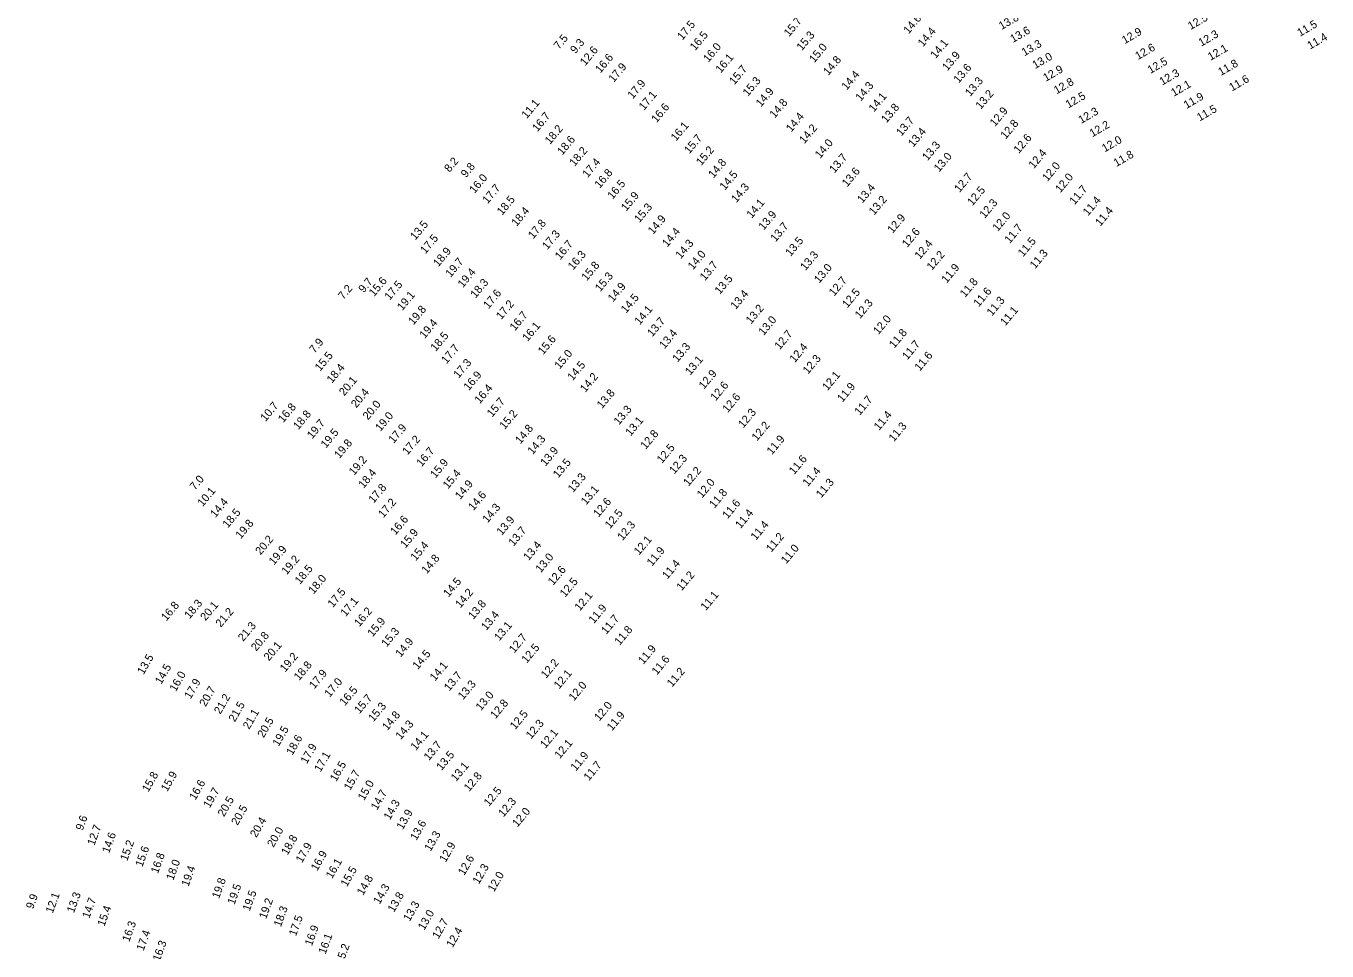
# Model space of a CAD drawing. Extents: x 1023796 to 1112670, y 656573 to 837340.
# Drawn here: x 1029951 to 1030764, y 777108 to 777686 of the extents above; entities that cross this region are included whole.
import ezdxf

# ---------------------------------------------------------------- set-up
doc = ezdxf.new("R2010")
doc.units = 0
doc.layers.add('V-TOPO-SOUN', color=7, linetype='Continuous')

msp = doc.modelspace()

# ---------------------------------------------------------------- texts
at = {"layer": 'V-TOPO-SOUN'}
for s, rotation, p in [('14.6 ', 50, (1030502.27, 777680.31)), ('13.8 ', 30, (1030560.36, 777683.12)), ('12.5 ', 30, (1030678.48, 777683.09)), ('17.5 ', 50, (1030360.96, 777676.44)), ('15.7 ', 50, (1030427.58, 777678.6)), ('13.6 ', 30, (1030567.5, 777675.02)), ('11.5 ', 30, (1030746.79, 777678.87)), ('7.5', 50, (1030283.87, 777670.7)), ('9.3', 50, (1030294.11, 777668.06)), ('16.5 ', 50, (1030368.94, 777669.89)), ('15.3 ', 50, (1030435.59, 777669.87)), ('14.4 ', 50, (1030511.28, 777672.25)), ('14.1 ', 50, (1030519.12, 777664.91)), ('13.3 ', 30, (1030574.62, 777666.67)), ('12.9 ', 30, (1030637.26, 777674.22)), ('12.3 ', 30, (1030685.1, 777672.67)), ('11.4 ', 30, (1030753.1, 777670.87)), ('12.6 ', 50, (1030300.24, 777660.47)), ('16.0 ', 50, (1030377.17, 777662.58)), ('15.0 ', 50, (1030443.35, 777662.28)), ('13.9 ', 50, (1030526.5, 777657.26)), ('13.0 ', 30, (1030581.34, 777658.69)), ('12.6 ', 30, (1030645.56, 777664.32)), ('12.1 ', 30, (1030690.92, 777663.89)), ('16.6 ', 50, (1030309.74, 777655.84)), ('17.9 ', 50, (1030318.05, 777650.03)), ('16.1 ', 50, (1030384.91, 777655.88)), ('15.7 ', 50, (1030393.43, 777648.56)), ('14.8 ', 50, (1030452.15, 777654.45)), ('13.6 ', 50, (1030533.57, 777649.55)), ('12.9 ', 30, (1030588.02, 777650.76)), ('12.5 ', 30, (1030653.3, 777655.66)), ('11.8 ', 30, (1030697.37, 777654.37)), ('15.3 ', 50, (1030401.89, 777641.34)), ('14.4 ', 50, (1030463.61, 777645.22)), ('13.3 ', 50, (1030540.79, 777641.27)), ('12.8 ', 30, (1030594.72, 777642.89)), ('12.3 ', 30, (1030660.71, 777648.4)), ('11.6 ', 30, (1030704.28, 777644.68)), ('17.9 ', 50, (1030329.96, 777639.72)), ('17.1 ', 50, (1030336.97, 777632.6)), ('14.9 ', 50, (1030410.03, 777634.7)), ('14.3 ', 50, (1030472.37, 777638.3)), ('13.2 ', 50, (1030547.37, 777633.21)), ('12.5 ', 30, (1030602.1, 777634.09)), ('12.1 ', 30, (1030667.97, 777641.39)), ('11.1 ', 50, (1030263.72, 777627.39)), ('16.6 ', 50, (1030344.81, 777624.87)), ('14.8 ', 50, (1030418.65, 777627.69)), ('14.1 ', 50, (1030480.59, 777631.54)), ('13.8 ', 50, (1030488.47, 777624.7)), ('11.9 ', 30, (1030675.88, 777633.73)), ('11.5 ', 30, (1030684.11, 777625.94)), ('16.7 ', 50, (1030270.4, 777619.23)), ('14.4 ', 50, (1030428.94, 777619.02)), ('13.7 ', 50, (1030497.75, 777616.45)), ('12.9 ', 50, (1030556.28, 777622.47)), ('12.3 ', 30, (1030610.08, 777624.41)), ('18.2 ', 50, (1030278.28, 777611.32)), ('16.1 ', 50, (1030356.96, 777613.33)), ('14.2 ', 50, (1030437.18, 777611.76)), ('13.4 ', 50, (1030505.19, 777609.58)), ('12.8 ', 50, (1030562.93, 777614.63)), ('12.2 ', 30, (1030617.06, 777616.05)), ('18.6 ', 50, (1030285.95, 777604.59)), ('15.7 ', 50, (1030365.29, 777605.41)), ('14.0 ', 50, (1030447.01, 777602.51)), ('13.3 ', 50, (1030514.09, 777601.11)), ('12.6 ', 50, (1030571.15, 777605.65)), ('12.0 ', 30, (1030624.77, 777606.61)), ('18.2 ', 50, (1030293.61, 777597.59)), ('15.2 ', 50, (1030372.72, 777598.05)), ('13.7 ', 50, (1030455.98, 777593.38)), ('13.0 ', 50, (1030521.33, 777594.07)), ('12.4 ', 50, (1030580.51, 777596.13)), ('11.8 ', 30, (1030632.09, 777597.48)), ('8.2', 50, (1030215.46, 777593.91)), ('9.8', 50, (1030225.81, 777590.54)), ('17.4 ', 50, (1030301.73, 777590.5)), ('16.8 ', 50, (1030309.35, 777583.86)), ('14.8 ', 50, (1030380.4, 777590.22)), ('14.5 ', 50, (1030387.48, 777582.68)), ('13.6 ', 50, (1030463.9, 777584.75)), ('12.0 ', 50, (1030589.01, 777588.15)), ('16.0 ', 50, (1030231.11, 777580.67)), ('16.5 ', 50, (1030317.35, 777576.99)), ('14.3 ', 50, (1030394.66, 777574.89)), ('12.7 ', 50, (1030534.09, 777581.29)), ('12.0 ', 50, (1030597.11, 777581.12)), ('17.7 ', 50, (1030239.28, 777574.21)), ('18.5 ', 50, (1030248.36, 777567.04)), ('15.9 ', 50, (1030325.87, 777569.56)), ('13.4 ', 50, (1030473.41, 777574.56)), ('13.2 ', 50, (1030480.71, 777567.09)), ('12.5 ', 50, (1030542.14, 777572.94)), ('11.7 ', 50, (1030605.99, 777573.58)), ('11.4 ', 50, (1030614.39, 777566.66)), ('18.4 ', 50, (1030257.38, 777560.04)), ('15.3 ', 50, (1030334.12, 777562.38)), ('14.1 ', 50, (1030404.29, 777565.1)), ('12.3 ', 50, (1030549.82, 777565.07)), ('11.4 ', 50, (1030622.07, 777560.17)), ('13.5 ', 50, (1030194.13, 777551.51)), ('17.8 ', 50, (1030267.77, 777552.28)), ('14.9 ', 50, (1030342.64, 777555.02)), ('13.9 ', 50, (1030411.76, 777557.68)), ('13.7 ', 50, (1030419.21, 777550.4)), ('12.9 ', 50, (1030492.27, 777555.69)), ('12.0 ', 50, (1030557.96, 777556.91)), ('17.5 ', 50, (1030200.42, 777542.9)), ('17.3 ', 50, (1030276.54, 777545.54)), ('14.4 ', 50, (1030351.53, 777547.14)), ('12.6 ', 50, (1030501.41, 777546.94)), ('11.7 ', 50, (1030565.47, 777549.38)), ('18.9 ', 50, (1030208.47, 777534.79)), ('16.7 ', 50, (1030284.61, 777539.2)), ('14.3 ', 50, (1030359.94, 777539.75)), ('13.5 ', 50, (1030428.55, 777541.35)), ('12.4 ', 50, (1030509.3, 777539.52)), ('11.5 ', 50, (1030573.81, 777541.07)), ('19.7 ', 50, (1030216.19, 777528.23)), ('16.3 ', 50, (1030292.69, 777532.78)), ('14.0 ', 50, (1030367.58, 777532.91)), ('13.7 ', 50, (1030375.09, 777526.15)), ('13.3 ', 50, (1030437.88, 777532.49)), ('12.2 ', 50, (1030516.82, 777532.63)), ('11.3 ', 50, (1030581.26, 777533.54)), ('19.4 ', 50, (1030223.84, 777521.77)), ('15.8 ', 50, (1030301.18, 777526.01)), ('15.3 ', 50, (1030309.64, 777519.27)), ('13.0 ', 50, (1030446.45, 777524.56)), ('11.9 ', 50, (1030526.04, 777524.59)), ('7.2', 50, (1030149.18, 777514.34)), ('9.7', 50, (1030161.85, 777518.56)), ('15.6 ', 50, (1030168.37, 777516.23)), ('17.5 ', 50, (1030178.1, 777513.94)), ('18.3 ', 50, (1030231.76, 777515.25)), ('14.9 ', 50, (1030317.6, 777512.84)), ('13.5 ', 50, (1030384.37, 777517.61)), ('12.7 ', 50, (1030455.76, 777516.48)), ('11.8 ', 50, (1030537.56, 777515.68)), ('11.6 ', 50, (1030546.07, 777509.75)), ('19.1 ', 50, (1030185.93, 777507.44)), ('17.6 ', 50, (1030239.82, 777508.56)), ('17.2 ', 50, (1030247.78, 777501.84)), ('14.5 ', 50, (1030325.8, 777505.84)), ('13.4 ', 50, (1030394.24, 777508.14)), ('12.5 ', 50, (1030463.99, 777509.12)), ('12.3 ', 50, (1030471.92, 777502.42)), ('11.3 ', 50, (1030554.31, 777504.08)), ('19.8 ', 50, (1030192.92, 777498.45)), ('16.7 ', 50, (1030256.33, 777494.81)), ('14.1 ', 50, (1030334.31, 777498.52)), ('13.2 ', 50, (1030403.82, 777499.08)), ('11.1 ', 50, (1030562.73, 777497.96)), ('19.4 ', 50, (1030199.96, 777489.97)), ('16.1 ', 50, (1030264.23, 777488.19)), ('13.7 ', 50, (1030342.18, 777491.09)), ('13.0 ', 50, (1030411.72, 777491.91)), ('12.0 ', 50, (1030483.39, 777492.46)), ('7.9', 50, (1030131.17, 777480.83)), ('18.5 ', 50, (1030206.87, 777481.98)), ('15.6 ', 50, (1030273.99, 777479.87)), ('13.4 ', 50, (1030349.76, 777483.54)), ('12.7 ', 50, (1030421.76, 777483.03)), ('11.8 ', 50, (1030493.3, 777483.9)), ('15.5 ', 50, (1030134.6, 777469.56)), ('17.7 ', 50, (1030213.58, 777474.19)), ('15.0 ', 50, (1030284.25, 777470.87)), ('13.3 ', 50, (1030357.94, 777475.21)), ('12.4 ', 50, (1030431.18, 777474.91)), ('11.7 ', 50, (1030501.47, 777476.67)), ('11.6 ', 50, (1030509.25, 777469.66)), ('18.4 ', 50, (1030141.99, 777462.07)), ('17.3 ', 50, (1030221.15, 777465.17)), ('14.5 ', 50, (1030292.36, 777463.67)), ('13.1 ', 50, (1030365.85, 777467.1)), ('12.3 ', 50, (1030439.44, 777467.74)), ('20.1 ', 50, (1030149.73, 777454.19)), ('16.9 ', 50, (1030227.53, 777457.46)), ('14.2 ', 50, (1030300.28, 777456.36)), ('12.9 ', 50, (1030374.42, 777458.33)), ('12.1 ', 50, (1030451.58, 777457.42)), ('20.4 ', 50, (1030157.22, 777446.64)), ('16.4 ', 50, (1030234.38, 777449.26)), ('13.8 ', 50, (1030310.77, 777446.19)), ('12.6 ', 50, (1030381.72, 777451)), ('11.9 ', 50, (1030460.94, 777450.21)), ('10.7 ', 50, (1030100.56, 777438.15)), ('16.8 ', 50, (1030111.58, 777437.43)), ('20.0 ', 50, (1030164.54, 777439.16)), ('15.7 ', 50, (1030242.1, 777440.87)), ('12.6 ', 50, (1030389.22, 777443.68)), ('11.7 ', 50, (1030471.75, 777442.03)), ('18.8 ', 50, (1030121, 777433.01)), ('19.0 ', 50, (1030172.34, 777431.97)), ('15.2 ', 50, (1030249.92, 777433.22)), ('13.3 ', 50, (1030321.29, 777435.99)), ('13.1 ', 50, (1030328.6, 777429.03)), ('12.3 ', 50, (1030399, 777434.1)), ('11.4 ', 50, (1030483.82, 777432.63)), ('19.7 ', 50, (1030129.69, 777427.31)), ('19.5 ', 50, (1030138.26, 777421.53)), ('17.9 ', 50, (1030180.61, 777424.5)), ('14.8 ', 50, (1030259.74, 777424.12)), ('12.8 ', 50, (1030338.03, 777420.76)), ('12.2 ', 50, (1030407.5, 777425.96)), ('11.3 ', 50, (1030493.09, 777425.52)), ('19.8 ', 50, (1030146.68, 777414.98)), ('17.2 ', 50, (1030189.25, 777417.25)), ('14.3 ', 50, (1030267.44, 777417.5)), ('12.5 ', 50, (1030348.2, 777412)), ('11.9 ', 50, (1030416.88, 777417.39)), ('19.2 ', 50, (1030155.88, 777404.46)), ('16.7 ', 50, (1030198.07, 777409.89)), ('13.9 ', 50, (1030275.46, 777410.23)), ('12.3 ', 50, (1030355.92, 777405.35)), ('11.6 ', 50, (1030430.79, 777404.97)), ('18.4 ', 50, (1030161.8, 777396.36)), ('15.9 ', 50, (1030206.67, 777402.71)), ('15.4 ', 50, (1030214.52, 777396.02)), ('13.5 ', 50, (1030283.36, 777402.84)), ('12.2 ', 50, (1030364.78, 777397.69)), ('11.4 ', 50, (1030439.33, 777397.49)), ('7.0', 50, (1030056.5, 777395.19)), ('14.9 ', 50, (1030222.15, 777389.41)), ('13.3 ', 50, (1030292.66, 777393.79)), ('12.0 ', 50, (1030373.25, 777390.31)), ('11.3 ', 50, (1030447.67, 777390.39)), ('10.1 ', 50, (1030061.28, 777384.97)), ('17.8 ', 50, (1030168.08, 777387.1)), ('14.6 ', 50, (1030230.44, 777382.46)), ('13.1 ', 50, (1030300.83, 777385.98)), ('11.8 ', 50, (1030380.99, 777383.96)), ('14.4 ', 50, (1030069.18, 777378.1)), ('18.5 ', 50, (1030076.97, 777371.57)), ('17.2 ', 50, (1030174.17, 777377.94)), ('14.3 ', 50, (1030239.26, 777374.78)), ('12.6 ', 50, (1030308.51, 777378.29)), ('11.6 ', 50, (1030389.18, 777377.36)), ('19.8 ', 50, (1030085.05, 777364.79)), ('16.6 ', 50, (1030181.71, 777367.21)), ('13.9 ', 50, (1030248.12, 777366.97)), ('12.5 ', 50, (1030315.74, 777371.14)), ('12.3 ', 50, (1030323.58, 777363.79)), ('11.4 ', 50, (1030397.26, 777371.22)), ('11.4 ', 50, (1030406.86, 777363.91)), ('15.9 ', 50, (1030187.93, 777359.01)), ('13.7 ', 50, (1030255.52, 777360.24)), ('11.2 ', 50, (1030416.47, 777356.46)), ('20.2 ', 50, (1030097.41, 777354.8)), ('19.9 ', 50, (1030105.78, 777348.47)), ('15.4 ', 50, (1030194.38, 777351.04)), ('13.4 ', 50, (1030264.84, 777351.21)), ('12.1 ', 50, (1030333.86, 777354.68)), ('11.9 ', 50, (1030341.92, 777347.71)), ('11.0 ', 50, (1030425.8, 777349.18)), ('19.2 ', 50, (1030113.78, 777342.37)), ('14.8 ', 50, (1030201.25, 777342.94)), ('13.0 ', 50, (1030272.47, 777343.67)), ('11.4 ', 50, (1030351.56, 777339.61)), ('18.5 ', 50, (1030122.07, 777336.41)), ('12.6 ', 50, (1030280.19, 777335.76)), ('11.2 ', 50, (1030360.54, 777332.42)), ('18.0 ', 50, (1030130.54, 777330.3)), ('14.5 ', 50, (1030214.84, 777328.38)), ('12.5 ', 50, (1030287.67, 777328.35)), ('18.3 ', 50, (1030053.07, 777314.83)), ('17.5 ', 50, (1030142.59, 777321.91)), ('17.1 ', 50, (1030150.58, 777316.24)), ('14.2 ', 50, (1030222.29, 777321.6)), ('12.1 ', 50, (1030296.88, 777319.76)), ('11.1 ', 50, (1030375.61, 777320.02)), ('16.8 ', 50, (1030038.57, 777313.49)), ('20.1 ', 50, (1030063.04, 777313.61)), ('21.2 ', 50, (1030072.59, 777309.57)), ('16.2 ', 50, (1030159.15, 777309.9)), ('13.8 ', 50, (1030230.35, 777314.45)), ('13.4 ', 50, (1030238.48, 777307.58)), ('11.9 ', 50, (1030305.64, 777311.84)), ('21.3 ', 50, (1030086.58, 777300.75)), ('15.9 ', 50, (1030167.41, 777303.57)), ('13.1 ', 50, (1030246.55, 777301.04)), ('11.7 ', 50, (1030313.45, 777305.15)), ('20.8 ', 50, (1030094.73, 777294.62)), ('15.3 ', 50, (1030176.15, 777297.19)), ('14.9 ', 50, (1030184.9, 777290.86)), ('12.7 ', 50, (1030255.88, 777293.43)), ('11.8 ', 50, (1030321.75, 777298.3)), ('20.1 ', 50, (1030102.7, 777288.57)), ('14.5 ', 50, (1030195.68, 777283.21)), ('12.5 ', 50, (1030263.71, 777287.11)), ('11.9 ', 50, (1030336.55, 777286.38)), ('13.5 ', 60, (1030024.32, 777280)), ('14.5 ', 60, (1030035.39, 777273.9)), ('19.2 ', 50, (1030112.79, 777281.56)), ('18.8 ', 50, (1030121.51, 777276.25)), ('14.1 ', 50, (1030206.37, 777275.95)), ('12.2 ', 50, (1030275.77, 777277.6)), ('11.6 ', 50, (1030345.03, 777279.76)), ('16.0 ', 60, (1030044.43, 777269.34)), ('17.9 ', 50, (1030130.97, 777271.05)), ('13.7 ', 50, (1030215.29, 777269.68)), ('12.1 ', 50, (1030283.92, 777271.02)), ('11.2 ', 50, (1030354.52, 777272.19)), ('17.9 ', 60, (1030053.72, 777264.72)), ('20.7 ', 60, (1030063.11, 777259.93)), ('17.0 ', 50, (1030140.56, 777265.77)), ('16.5 ', 50, (1030150.05, 777260.5)), ('13.3 ', 50, (1030223.95, 777264.3)), ('12.0 ', 50, (1030293.17, 777263.52)), ('21.2 ', 60, (1030072.29, 777255.2)), ('21.5 ', 60, (1030081.35, 777250.41)), ('15.7 ', 50, (1030159.21, 777255.53)), ('15.3 ', 50, (1030167.93, 777250.5)), ('13.0 ', 50, (1030235.07, 777257.45)), ('12.8 ', 50, (1030244.18, 777252.4)), ('12.0 ', 50, (1030309.08, 777250.98)), ('21.1 ', 60, (1030090.27, 777245.75)), ('14.8 ', 50, (1030176.65, 777245.05)), ('12.5 ', 50, (1030256.5, 777245.6)), ('11.9 ', 50, (1030316.98, 777244.87)), ('20.5 ', 60, (1030099.38, 777240.52)), ('19.5 ', 60, (1030108.74, 777235.12)), ('14.3 ', 50, (1030185.02, 777239.35)), ('12.3 ', 50, (1030266.42, 777239.74)), ('12.1 ', 50, (1030275.36, 777233.91)), ('18.6 ', 60, (1030117.31, 777229.61)), ('14.1 ', 50, (1030194.41, 777232.59)), ('13.7 ', 50, (1030202.59, 777226.27)), ('12.1 ', 50, (1030284.34, 777227.42)), ('17.9 ', 60, (1030126.32, 777224.2)), ('17.1 ', 60, (1030134.85, 777219.1)), ('13.5 ', 50, (1030210.51, 777220.08)), ('11.9 ', 50, (1030294.36, 777219.7)), ('16.5 ', 60, (1030144.68, 777213.09)), ('13.1 ', 50, (1030219.56, 777213.19)), ('11.7 ', 50, (1030302.53, 777213.66)), ('15.8 ', 60, (1030027.28, 777206.57)), ('15.9 ', 60, (1030039.1, 777206.84)), ('16.6 ', 60, (1030056.68, 777201.56)), ('15.7 ', 60, (1030153.37, 777207.62)), ('15.0 ', 60, (1030162.08, 777201.29)), ('12.8 ', 50, (1030227.73, 777206.92)), ('19.7 ', 60, (1030065.58, 777196.58)), ('14.7 ', 60, (1030170.2, 777195.3)), ('12.5 ', 50, (1030240.1, 777197.65)), ('20.5 ', 60, (1030074.57, 777191.13)), ('20.5 ', 60, (1030083.01, 777185.75)), ('14.3 ', 60, (1030178.22, 777189.14)), ('12.3 ', 50, (1030249.16, 777190.98)), ('9.6', 70, (1029986.28, 777182.55)), ('20.4 ', 60, (1030094.77, 777178.15)), ('13.9 ', 60, (1030186.22, 777183.06)), ('13.6 ', 60, (1030194.75, 777176.37)), ('12.0 ', 50, (1030257.9, 777184.7)), ('12.7 ', 70, (1029993.57, 777173.18)), ('14.6 ', 70, (1030002.79, 777168.45)), ('20.0 ', 60, (1030105.46, 777172.04)), ('13.3 ', 60, (1030203.67, 777169.55)), ('15.2 ', 70, (1030014.14, 777163.58)), ('15.6 ', 70, (1030023.56, 777159.83)), ('18.8 ', 60, (1030114.26, 777167.14)), ('17.9 ', 60, (1030123.3, 777162.31)), ('12.9 ', 60, (1030213.03, 777162.63)), ('16.8 ', 70, (1030033.28, 777155.68)), ('18.0 ', 70, (1030042.86, 777151.46)), ('16.9 ', 60, (1030132.77, 777157.26)), ('16.1 ', 60, (1030142.07, 777152.45)), ('12.6 ', 60, (1030224.66, 777154.48)), ('19.4 ', 70, (1030052.38, 777147.57)), ('15.5 ', 60, (1030151.34, 777147.34)), ('12.3 ', 60, (1030233.79, 777149.01)), ('12.0 ', 60, (1030243.25, 777144.16)), ('19.8 ', 70, (1030071.45, 777140.03)), ('19.5 ', 70, (1030081.09, 777136.2)), ('14.8 ', 60, (1030161.46, 777142.03)), ('14.3 ', 60, (1030171.81, 777136.45)), ('9.9', 70, (1029955.27, 777133.48)), ('12.1 ', 70, (1029967.59, 777130.87)), ('13.3 ', 70, (1029980.81, 777131.08)), ('14.7 ', 70, (1029990.39, 777127.64)), ('19.5 ', 70, (1030090.61, 777132.22)), ('19.2 ', 70, (1030100.88, 777127.32)), ('13.8 ', 60, (1030180.74, 777131.4)), ('15.4 ', 70, (1029999.84, 777122.66)), ('18.3 ', 70, (1030110.08, 777122.35)), ('13.3 ', 60, (1030190.54, 777125.72)), ('13.0 ', 60, (1030199.65, 777120.26)), ('16.3 ', 70, (1030015.35, 777112.99)), ('17.5 ', 70, (1030119.51, 777116.6)), ('12.7 ', 60, (1030208.54, 777114.85)), ('17.4 ', 70, (1030024.3, 777107.35)), ('16.9 ', 70, (1030129.47, 777110.44)), ('16.1 ', 70, (1030138, 777105.29)), ('12.4 ', 60, (1030217.39, 777109.35)), ('16.3 ', 70, (1030034.43, 777100.88)), ('15.2 ', 70, (1030148.7, 777098.87))]:
    msp.add_text(s, height=5, rotation=rotation, dxfattribs=at).set_placement(p)

doc.saveas('drawing.dxf')
